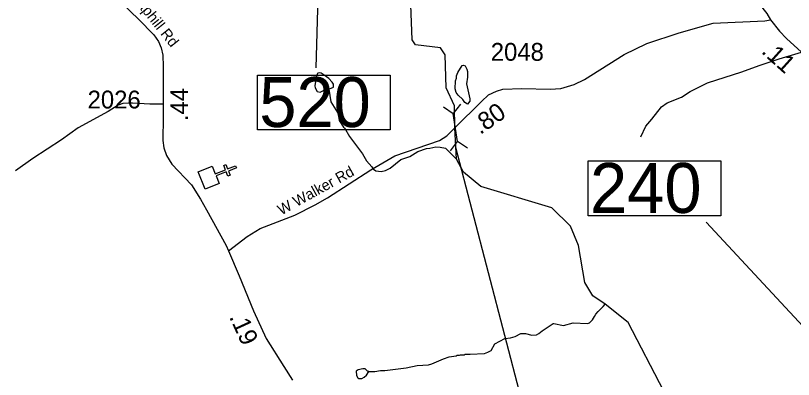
# Model space of a CAD drawing. Extents: x 1248224 to 1454986, y 825081 to 985870.
# Drawn here: x 1438085 to 1443533, y 921780 to 924330 of the extents above; entities that cross this region are included whole.
import ezdxf

# ---------------------------------------------------------------- set-up
doc = ezdxf.new("R2010")
doc.units = 0
for name, color, linetype in [('Exist Cultural Church CELL', 7, 'Continuous'), ('Exist Hydrographic Creek Single Shore', 7, 'Continuous'), ('Exist Hydrographic Misc Water Feature', 7, 'Continuous'), ('Exist Road Non-System Type 51', 7, 'Continuous'), ('Exist Road Secondary Mileage Hundredths English Label', 7, 'Continuous'), ('Exist Road Secondary Structure Pipe CELL', 7, 'Continuous'), ('Exist Road Secondary Structure Pipe Number Label', 7, 'Continuous'), ('Exist Road Secondary Structure Standard Bridge Number Label', 7, 'Continuous'), ('Exist Road Secondary Type 51 Attributed', 7, 'Continuous'), ('Exist Road Secondary Type 51 Label', 7, 'Continuous'), ('Exist Road Secondary Type 51 Number Label', 7, 'Continuous')]:
    doc.layers.add(name, color=color, linetype=linetype)

msp = doc.modelspace()

# ---------------------------------------------------------------- linework, layer by layer
at = {"layer": 'Exist Cultural Church CELL'}
msp.add_lwpolyline([(1439462.6, 923273.8), (1439484, 923221), (1439554.6, 923249.5), (1439542.7, 923279.1), (1439557.5, 923285.1), (1439569.5, 923255.4), (1439625.2, 923277.9), (1439631.2, 923263), (1439575.4, 923240.6), (1439587.4, 923210.9), (1439572.6, 923204.9), (1439560.6, 923234.6), (1439490, 923206.2), (1439511.4, 923152.6), (1439412.7, 923112.9), (1439363.9, 923234)], close=True, dxfattribs=at)
at = {"layer": 'Exist Hydrographic Creek Single Shore'}
for points in [[(1441159.8, 923697.2), (1441099.7, 923823.7), (1441094.7, 924054), (1441061.6, 924103.9), (1440886.6, 924123.9), (1440862.6, 924160.4), (1440851.6, 924469.2), (1440889.6, 924659), (1441081.6, 925098.3), (1441049.7, 925164.5), (1440444.6, 925399.9), (1440323.1, 925496.6), (1440245.2, 925660.6)], [(1444772.6, 920945.3), (1444715.9, 920951.3), (1444521.7, 920913.9), (1444316.7, 920840.7), (1443977.3, 920676.1), (1443899.6, 920682.9), (1443647.7, 920719.5), (1443472.7, 920755.9), (1443316.7, 920851), (1443226.7, 920951.3), (1443127, 921053.5), (1442624.7, 921698.9), (1442375.6, 922179.9), (1442213.6, 922307.5), (1442128.6, 922365.5), (1442071.6, 922458.5), (1442026.6, 922718.8), (1441971.7, 922854.4), (1441840.6, 922981.9), (1441342.7, 923133.1), (1441223, 923232.1), (1441172.4, 923323.9), (1441161.2, 923543.9), (1441159.8, 923697.2)]]:
    msp.add_lwpolyline(points, dxfattribs=at)
at = {"layer": 'Exist Hydrographic Misc Water Feature'}
for points in [[(1441172.4, 923891.3), (1441173.9, 923907.8), (1441182.3, 923931.6), (1441213.2, 923979.1), (1441223.2, 923983), (1441235.1, 923976.7), (1441246.7, 923954.5), (1441250.5, 923938.4), (1441249.8, 923898.4), (1441242.9, 923850.5), (1441267.1, 923746), (1441266.8, 923730), (1441250.5, 923710.2), (1441230.7, 923720.7), (1441217.1, 923742.9), (1441185.6, 923771.4), (1441169.9, 923791.7), (1441164.4, 923815.9), (1441165.3, 923871.9), (1441172.4, 923891.3)], [(1440278.1, 923813.9), (1440284.6, 923816.7), (1440310.9, 923828.2), (1440311.2, 923848.2), (1440301.4, 923864.4), (1440277.9, 923888.9), (1440240.4, 923917.5), (1440224.5, 923925.8), (1440216.5, 923928), (1440202.5, 923926.2), (1440192.2, 923910.5), (1440181.1, 923838.6), (1440182.7, 923822.6), (1440196.3, 923798.3), (1440218.3, 923793.9), (1440242.5, 923805.5), (1440278.1, 923813.9)], [(1440278.1, 923813.9), (1440293, 923724.5), (1440339.8, 923649.6), (1440347.3, 923623.5), (1440350.9, 923595.4), (1440381.9, 923546.8), (1440387.8, 923544.2), (1440424.9, 923482), (1440514.7, 923360.3), (1440541.9, 923311.8), (1440581.1, 923271), (1440592.8, 923252.8), (1440608.7, 923242.5), (1440644.6, 923237.9), (1440676.7, 923245.3), (1440709, 923260.7), (1440782.5, 923320.7), (1440846.4, 923342.3), (1440901.3, 923378.2), (1440963.3, 923398.1), (1440987.4, 923399.8), (1441027.5, 923409), (1441059.5, 923408.4), (1441095.4, 923401.7), (1441172.4, 923323.9)], [(1440560.3, 921836.7), (1440600.3, 921835.9), (1440640.4, 921843.2), (1440672.4, 921842.6), (1440820.7, 921862), (1440897, 921876.5), (1440977.1, 921883.1), (1441001.2, 921888.6), (1441081.9, 921925.2), (1441122.1, 921938.5), (1441170.1, 921945.6), (1441178.2, 921949.5), (1441194.2, 921949.2), (1441202.3, 921953), (1441226.3, 921952.6), (1441234.3, 921956.5), (1441268.8, 921957.4), (1441369.4, 921962.8), (1441393.4, 921970.4), (1441414.9, 921983.3), (1441441.6, 922029.9), (1441512.3, 922067.4), (1441552.4, 922070.7), (1441584.4, 922080.2), (1441624.8, 922101.5), (1441656.8, 922100.9), (1441700.6, 922090.1), (1441732.7, 922093.5), (1441748.9, 922101.2), (1441773.2, 922120.8), (1441850.1, 922171.4), (1441855.7, 922172.9), (1441922.7, 922157.2), (1441990.1, 922176.8), (1442090.1, 922173), (1442104.1, 922176.8), (1442126.5, 922198.4), (1442138.9, 922222.2), (1442148.5, 922237.2), (1442166.5, 922257.2), (1442201.4, 922292), (1442213.6, 922307.5)], [(1440560.3, 921836.7), (1440550.4, 921838.8), (1440532.6, 921855.2), (1440516.6, 921855.4), (1440484.5, 921848), (1440470.4, 921838.3), (1440471.8, 921808.3), (1440481.6, 921792.1), (1440489.5, 921785.9), (1440509.5, 921787.5), (1440527.6, 921795.2), (1440543.8, 921809), (1440560.3, 921836.7)]]:
    msp.add_lwpolyline(points, dxfattribs=at)
at = {"layer": 'Exist Road Non-System Type 51'}
for points in [[(1442463.6, 923480), (1442499.2, 923554.9), (1442542, 923604.9), (1442609.7, 923690.5), (1442648.9, 923719), (1442748.7, 923758.2), (1442809.3, 923797.5), (1442930.5, 923858.1), (1443172.9, 923936.6), (1443294.1, 923979.4), (1443433.1, 924025.8), (1443590.8, 924074)], [(1439119.6, 923709.8), (1439024.6, 923709.8), (1438904.6, 923715.7), (1438876.1, 923715.7), (1438835.7, 923713.4), (1438802.4, 923702.7), (1438733.5, 923658.7), (1438523.2, 923543.3), (1438405.5, 923460.1), (1438204.7, 923329.3), (1438084.7, 923242.5)]]:
    msp.add_lwpolyline(points, dxfattribs=at)
at = {"layer": 'Exist Road Secondary Structure Pipe CELL'}
for p, q in [((1441081.6, 923690.3), (1441150.2, 923643.1)), ((1441201.1, 923709.1), (1441150.2, 923643.1)), ((1441181, 923447.1), (1441150.2, 923643.1)), ((1441130.2, 923381.2), (1441181, 923447.1)), ((1441249.7, 923399.9), (1441181, 923447.1))]:
    msp.add_line(p, q, dxfattribs=at)
at = {"layer": 'Exist Road Secondary Structure Pipe Number Label'}
msp.add_line((1441167, 923408.7), (1441749.5, 921167), dxfattribs=at)
at = {"layer": 'Exist Road Secondary Structure Standard Bridge Number Label'}
for p, q in [((1440232.7, 925489.7), (1440188.5, 923964.2)), ((1444694.8, 920972.5), (1442922.5, 922882.1))]:
    msp.add_line(p, q, dxfattribs=at)
for points in [[(1439779.3, 923913), (1440708.3, 923913), (1440708.3, 923528.9), (1439779.3, 923528.9)], [(1442096.1, 923311.3), (1443025.1, 923311.3), (1443025.1, 922927.2), (1442096.1, 922927.2)]]:
    msp.add_lwpolyline(points, close=True, dxfattribs=at)
at = {"layer": 'Exist Road Secondary Type 51 Attributed'}
for points in [[(1442021.7, 925943.6), (1442074, 925914.1), (1442114, 925877.3), (1442167, 925811.3), (1442241.5, 925683.7), (1442355, 925470.6), (1442396.5, 925400.7), (1442458.6, 925280.7), (1442499.7, 925233.1), (1442535.3, 925188.8), (1442577.5, 925146.6), (1442672.3, 925073.4), (1442828, 924958.7), (1442928.1, 924877), (1442962.7, 924842.4), (1443009.2, 924792.6), (1443051.3, 924741.8), (1443100, 924674.7), (1443230.5, 924494.8), (1443346.2, 924344.5), (1443373.2, 924301.2)], [(1438616.1, 924671.8), (1438666.9, 924598.8), (1438818.3, 924434.3), (1438890.8, 924359), (1438945.8, 924304.5), (1439053.6, 924196.1), (1439085, 924147.4), (1439105.5, 924103.1), (1439117.4, 924052.2), (1439119.6, 923972.2), (1439119.6, 923843.4), (1439119.6, 923709.8), (1439118.4, 923618.9), (1439117.3, 923453.9), (1439122.7, 923403.1), (1439142.2, 923350.1), (1439180, 923289.5), (1439317.2, 923143), (1439379.9, 923043.4), (1439421, 922968.8), (1439560, 922717.6), (1439575.4, 922680.7)], [(1439575.4, 922680.7), (1439707.3, 922781.3), (1439798.1, 922837.6), (1440041.3, 922931.7), (1440184.4, 923004.7), (1440268.7, 923053.3), (1440573.6, 923249.1), (1440740.7, 923346.1), (1441053, 923454.8), (1441104.8, 923487.4), (1441161.2, 923543.9), (1441349, 923727), (1441398.1, 923773.6), (1441453.3, 923800.6), (1441497.6, 923813.6), (1441631.6, 923817.9), (1441829.4, 923814.7), (1441904, 923819), (1441997, 923847.1), (1442070, 923881.6), (1442347.8, 924056.8), (1442506.3, 924134.2), (1442733.3, 924208.8), (1442971.6, 924275.8), (1443332.6, 924293.1), (1443373.2, 924301.2)], [(1443373.2, 924301.2), (1443434.9, 924221), (1443485.1, 924169), (1443590.8, 924074), (1443675, 924004), (1443804, 923907.2)], [(1439575.4, 922680.7), (1439651.4, 922505.6), (1439751.9, 922260.1), (1439840.4, 922067), (1439964.9, 921870.5), (1440023.9, 921773.9)]]:
    msp.add_lwpolyline(points, dxfattribs=at)

# ---------------------------------------------------------------- texts
at = {"layer": 'Exist Road Secondary Mileage Hundredths English Label'}
for s, rotation, p in [('.11', 318.0443, (1443302.8, 924071.7)), ('.44', 89.7145, (1439292.5, 923589.8)), ('.80', 34.8444, (1441339.4, 923492.2)), ('.19', 294.6067, (1439579.2, 922218.8))]:
    msp.add_text(s, height=125, rotation=rotation, dxfattribs=at).set_placement(p)
at = {"layer": 'Exist Road Secondary Structure Standard Bridge Number Label'}
for s, p in [('520', (1439791.8, 923548.7)), ('240', (1442108.6, 922947))]:
    msp.add_text(s, height=350, dxfattribs=at).set_placement(p)
at = {"layer": 'Exist Road Secondary Type 51 Label'}
for s, rotation, p in [('Austin Traphill Rd', 308.6793, (1438681.1, 924719.6)), ('W Walker Rd', 28.8744, (1439946.2, 922929))]:
    msp.add_text(s, height=75, rotation=rotation, dxfattribs=at).set_placement(p)
at = {"layer": 'Exist Road Secondary Type 51 Number Label'}
for s, p in [('2048', (1441413.3, 924013.1)), ('2026', (1438589.4, 923679))]:
    msp.add_text(s, height=125, dxfattribs=at).set_placement(p)

doc.saveas('drawing.dxf')
